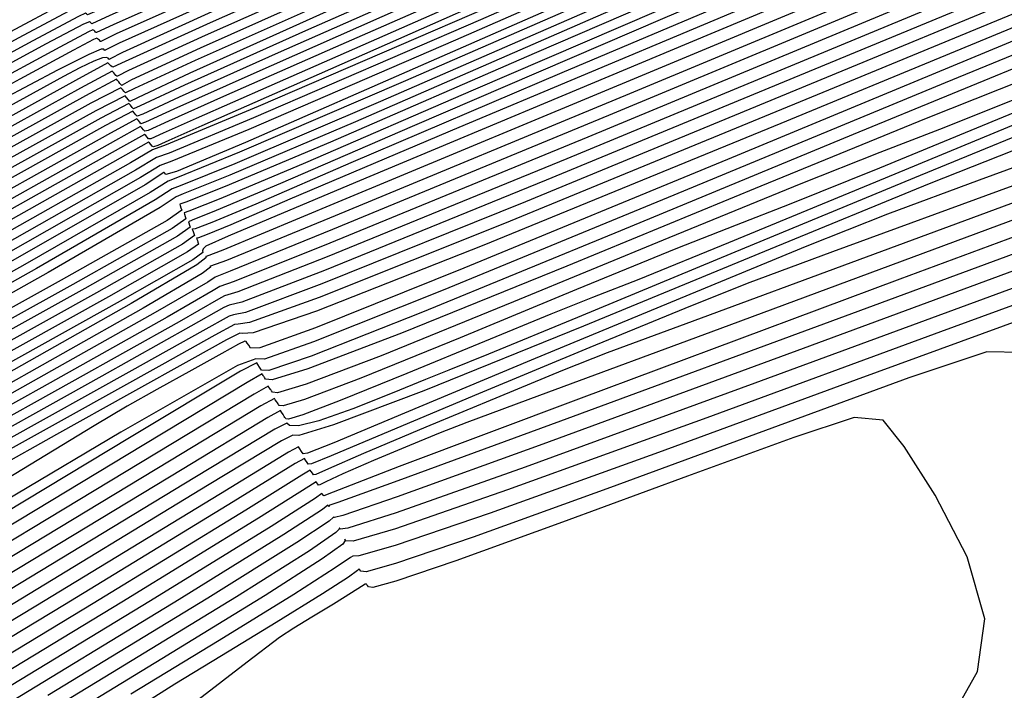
# Model space of a CAD drawing. Extents: x 3249832 to 3255657, y 13789405 to 13793316.
# Tile 403 of 656: x 3254711.84 to 3254715.19, y 13790591.9 to 13790594.18. Entities that reach past the tile are written whole.
import ezdxf

# ---------------------------------------------------------------- set-up
doc = ezdxf.new("R2010")
doc.units = 0
doc.header["$LTSCALE"] = 100
doc.header["$MEASUREMENT"] = 0
doc.linetypes.add('DASHED', pattern=[0.75, 0.5, -0.25])
for name, color, linetype in [('GRATIO_CON', 10, 'CONTINUOUS'), ('GRATIO_ICON', 7, 'CONTINUOUS'), ('PLAN', 7, 'CONTINUOUS'), ('TARGETS_EAST', 7, 'CONTINUOUS')]:
    doc.layers.add(name, color=color, linetype=linetype)

# ---------------------------------------------------------------- blocks, each defined once
blk = doc.blocks.new('Gratio_032316_contours')
at = {"layer": 'GRATIO_CON', "color": 1, "linetype": 'Continuous', "flags": 128}
for points in [[(3254727.6266, 13790601.0515), (3254725.2025, 13790599.99), (3254722.4739, 13790598.7911), (3254719.3589, 13790597.4252), (3254716.312, 13790596.091), (3254713.9215, 13790595.0442), (3254712.6087, 13790594.4678), (3254712.1253, 13790594.2544), (3254712.0561, 13790594.2234), (3254712.0547, 13790594.2244), (3254712.0525, 13790594.2265), (3254712.0498, 13790594.2283), (3254712.0498, 13790594.2283), (3254712.0212, 13790594.2151), (3254711.8372, 13790594.1165), (3254711.3423, 13790593.8485), (3254710.4587, 13790593.3689), (3254709.4204, 13790592.8038), (3254708.5389, 13790592.3212), (3254707.9411, 13790591.9884), (3254707.0145, 13790591.4702), (3254704.9622, 13790590.3305), (3254701.3338, 13790588.3229)], [(3254729.3892, 13790601.7773), (3254727.0398, 13790600.7603), (3254724.6281, 13790599.7042), (3254721.9633, 13790598.5332), (3254718.9765, 13790597.2233), (3254716.0854, 13790595.9571), (3254713.829, 13790594.9687), (3254712.5914, 13790594.4249), (3254712.1358, 13790594.2232), (3254712.0705, 13790594.1939), (3254712.0691, 13790594.1951), (3254712.0666, 13790594.1975), (3254712.0638, 13790594.1998), (3254712.0392, 13790594.189), (3254711.8839, 13790594.1061), (3254711.4669, 13790593.8804), (3254711.4669, 13790593.8804), (3254710.7228, 13790593.4765), (3254709.8485, 13790593.0007), (3254709.1062, 13790592.5943), (3254708.5851, 13790592.3043), (3254707.681, 13790591.7995), (3254705.6162, 13790590.6541), (3254701.9588, 13790588.6311)], [(3254728.8165, 13790601.4922), (3254726.4531, 13790600.4692), (3254724.0536, 13790599.4184), (3254721.4526, 13790598.2752), (3254718.5941, 13790597.0214), (3254715.8588, 13790595.8233), (3254713.7365, 13790594.8933), (3254712.574, 13790594.382), (3254712.1462, 13790594.1921), (3254712.0848, 13790594.1643), (3254712.0829, 13790594.1657), (3254712.08, 13790594.1684), (3254712.0769, 13790594.1711), (3254712.0564, 13790594.1627), (3254711.9301, 13790594.0955), (3254711.5913, 13790593.9122), (3254711.5913, 13790593.9122), (3254710.9868, 13790593.5841), (3254710.2765, 13790593.1975), (3254709.6735, 13790592.8674), (3254709.2292, 13790592.6203), (3254708.3474, 13790592.1289), (3254706.2703, 13790590.9778), (3254702.5839, 13790588.9394)], [(3254725.8664, 13790600.178), (3254723.4791, 13790599.1326), (3254720.9419, 13790598.0173), (3254718.2117, 13790596.8195), (3254715.6322, 13790595.6894), (3254713.644, 13790594.8178), (3254712.5568, 13790594.339), (3254712.157, 13790594.1606), (3254712.1002, 13790594.1338), (3254712.0995, 13790594.134), (3254712.0977, 13790594.1359), (3254712.0955, 13790594.1384), (3254712.0932, 13790594.1407), (3254712.0909, 13790594.1426), (3254712.0888, 13790594.1438), (3254712.0733, 13790594.1369), (3254711.9763, 13790594.085), (3254711.7157, 13790593.944)], [(3254724.693, 13790599.5957), (3254722.3301, 13790598.5609), (3254719.9206, 13790597.5014), (3254717.4469, 13790596.4157), (3254715.179, 13790595.4217), (3254713.459, 13790594.667), (3254712.5222, 13790594.2531), (3254712.1781, 13790594.0981), (3254712.1297, 13790594.0737), (3254712.1295, 13790594.0732), (3254712.128, 13790594.0747), (3254712.1254, 13790594.0773), (3254712.1165, 13790594.0775), (3254712.0747, 13790594.0599), (3254711.968, 13790594.006), (3254711.7806, 13790593.9065), (3254711.5615, 13790593.7882), (3254711.3758, 13790593.6868), (3254711.3758, 13790593.6868), (3254711.1614, 13790593.568), (3254710.3466, 13790593.1169), (3254708.2325, 13790591.9486), (3254704.459, 13790589.8642), (3254700.0222, 13790587.4082)], [(3254726.5259, 13790600.3518), (3254724.1062, 13790599.3046), (3254721.7556, 13790598.2751), (3254719.4099, 13790597.2434), (3254717.0644, 13790596.2138), (3254714.9524, 13790595.2878), (3254713.3665, 13790594.5915), (3254712.5049, 13790594.2102), (3254712.1887, 13790594.0668), (3254712.1445, 13790594.0437), (3254712.1445, 13790594.0428), (3254712.1431, 13790594.044), (3254712.1402, 13790594.0467), (3254712.1348, 13790594.0496), (3254712.121, 13790594.0481), (3254712.0917, 13790594.0371), (3254712.0917, 13790594.0371), (3254712.0437, 13790594.0138), (3254711.9888, 13790593.9849), (3254711.9428, 13790593.9599), (3254711.8053, 13790593.8839)], [(3254728.4581, 13790601.1322), (3254725.9533, 13790600.0668), (3254723.5195, 13790599.0134), (3254721.1811, 13790597.9893), (3254718.8992, 13790596.9855), (3254716.682, 13790596.0119), (3254714.7258, 13790595.154), (3254713.274, 13790594.5161), (3254712.4875, 13790594.1673), (3254712.1986, 13790594.0362), (3254712.1568, 13790594.0159), (3254712.154, 13790594.0172), (3254712.1496, 13790594.0208), (3254712.1454, 13790594.025), (3254712.1454, 13790594.025), (3254712.1424, 13790594.0282), (3254712.1406, 13790594.0302), (3254712.1397, 13790594.0313), (3254712.0294, 13790593.9709), (3254711.2596, 13790593.5459), (3254709.1704, 13790592.3925), (3254705.4322, 13790590.3282), (3254701.0369, 13790587.8958)], [(3254727.9043, 13790600.8552), (3254725.3806, 13790599.7817), (3254722.9328, 13790598.7223), (3254720.6067, 13790597.7035), (3254718.3886, 13790596.7275), (3254716.2996, 13790595.81), (3254714.4992, 13790595.0201), (3254713.1815, 13790594.4407), (3254712.4703, 13790594.1244), (3254712.2093, 13790594.0047), (3254712.1722, 13790593.9853), (3254712.1704, 13790593.9856), (3254712.1669, 13790593.9885), (3254712.1629, 13790593.9927), (3254712.1629, 13790593.9927), (3254712.1592, 13790593.9971), (3254712.1562, 13790594.0008), (3254712.1542, 13790594.0033), (3254712.0466, 13790593.9452), (3254711.2994, 13790593.5325), (3254709.272, 13790592.4126), (3254705.6441, 13790590.4089), (3254701.3784, 13790588.0481)], [(3254729.1474, 13790601.2807), (3254726.7967, 13790600.3012), (3254724.2353, 13790599.2115), (3254721.7594, 13790598.14), (3254719.4577, 13790597.1319), (3254717.3672, 13790596.2116), (3254715.5348, 13790595.4061), (3254714.0461, 13790594.7524), (3254712.9965, 13790594.2898), (3254712.4356, 13790594.0386), (3254712.2297, 13790593.9434), (3254712.1993, 13790593.9293), (3254712.195, 13790593.9336), (3254712.1891, 13790593.9407), (3254712.1839, 13790593.9467), (3254712.1839, 13790593.9467), (3254712.0812, 13790593.8936), (3254711.3791, 13790593.5056), (3254709.4751, 13790592.4528), (3254706.0678, 13790590.5702), (3254702.0613, 13790588.3526)], [(3254728.6107, 13790601.0112), (3254726.2429, 13790600.0242), (3254723.6627, 13790598.9264), (3254721.1727, 13790597.8488), (3254718.8832, 13790596.846), (3254716.8566, 13790595.9536), (3254715.1524, 13790595.2042), (3254713.8195, 13790594.6186), (3254712.9039, 13790594.2144), (3254712.4183, 13790593.9958), (3254712.2402, 13790593.9124), (3254712.2137, 13790593.9002), (3254712.2092, 13790593.9051), (3254712.203, 13790593.913), (3254712.1976, 13790593.9195), (3254712.1976, 13790593.9195), (3254712.0982, 13790593.8681), (3254711.4189, 13790593.4922), (3254709.5766, 13790592.4729), (3254706.2796, 13790590.6509), (3254702.4028, 13790588.5048)], [(3254728.0741, 13790600.7417), (3254725.689, 13790599.7472), (3254723.09, 13790598.6413), (3254720.5859, 13790597.5577), (3254718.3087, 13790596.5602), (3254716.3459, 13790595.6957), (3254714.7699, 13790595.0024), (3254713.5927, 13790594.485), (3254712.811, 13790594.1398), (3254712.4001, 13790593.9549), (3254712.2492, 13790593.8846), (3254712.2264, 13790593.8747), (3254712.222, 13790593.8798), (3254712.216, 13790593.8873), (3254712.2109, 13790593.8932), (3254712.2109, 13790593.8932), (3254712.115, 13790593.8429), (3254711.4587, 13790593.4788), (3254709.6782, 13790592.493), (3254706.4915, 13790590.7315), (3254702.7443, 13790588.6571)], [(3254727.5374, 13790600.4722), (3254725.1352, 13790599.4702), (3254722.5174, 13790598.3563), (3254719.9992, 13790597.2665), (3254717.7342, 13790596.2744), (3254715.8352, 13790595.4377), (3254714.3875, 13790594.8005), (3254713.366, 13790594.3514), (3254712.7181, 13790594.0653), (3254712.3818, 13790593.9141), (3254712.2583, 13790593.8567), (3254712.2392, 13790593.8493), (3254712.2347, 13790593.8544), (3254712.2289, 13790593.8616), (3254712.2242, 13790593.8669), (3254712.2242, 13790593.8669), (3254712.1318, 13790593.8176), (3254711.4985, 13790593.4654), (3254709.7798, 13790592.5131), (3254706.7034, 13790590.8122), (3254703.0858, 13790588.8094)], [(3254728.3201, 13790600.6841), (3254726.4641, 13790599.9332), (3254724.0276, 13790598.9161), (3254721.3721, 13790597.7861), (3254718.8258, 13790596.6842), (3254716.5852, 13790595.7028), (3254714.8139, 13790594.9218), (3254713.6227, 13790594.3967), (3254712.9126, 13790594.0842), (3254712.5323, 13790593.9163), (3254712.3454, 13790593.8323), (3254712.2764, 13790593.801), (3254712.2646, 13790593.7983), (3254712.2603, 13790593.8037), (3254712.2549, 13790593.8102), (3254712.2508, 13790593.8143), (3254712.2508, 13790593.8143), (3254712.1655, 13790593.7672), (3254711.5781, 13790593.4387), (3254709.9829, 13790592.5533), (3254707.1271, 13790590.9735), (3254703.7687, 13790589.1139)], [(3254727.7962, 13790600.4207), (3254725.9274, 13790599.6638), (3254723.4738, 13790598.6391), (3254720.7994, 13790597.501), (3254718.2391, 13790596.3931), (3254716.0108, 13790595.417), (3254714.3032, 13790594.6639), (3254713.2402, 13790594.1949), (3254712.6859, 13790593.9506), (3254712.4394, 13790593.8418), (3254712.3272, 13790593.7915), (3254712.2854, 13790593.7731), (3254712.2774, 13790593.7728), (3254712.273, 13790593.7783), (3254712.2679, 13790593.7845), (3254712.2641, 13790593.788), (3254712.2641, 13790593.788), (3254712.1824, 13790593.742), (3254711.6179, 13790593.4253), (3254710.0844, 13790592.5734), (3254707.339, 13790591.0542), (3254704.1102, 13790589.2662)], [(3254727.2723, 13790600.1574), (3254725.3908, 13790599.3943), (3254722.92, 13790598.3621), (3254720.2268, 13790597.2159), (3254717.6524, 13790596.1019), (3254715.4363, 13790595.1312), (3254713.7925, 13790594.4059), (3254712.8578, 13790593.993), (3254712.4592, 13790593.817), (3254712.3465, 13790593.7673), (3254712.309, 13790593.7506), (3254712.2944, 13790593.7453), (3254712.2901, 13790593.7474), (3254712.2858, 13790593.753), (3254712.2809, 13790593.7588), (3254712.2774, 13790593.7617), (3254712.2774, 13790593.7617), (3254712.1992, 13790593.7168), (3254711.6576, 13790593.4119), (3254710.186, 13790592.5935), (3254707.5508, 13790591.1348), (3254704.4517, 13790589.4184), (3254701.8214, 13790587.9539)], [(3254727.8072, 13790600.2934), (3254726.7484, 13790599.8941), (3254724.8561, 13790599.1257), (3254722.3819, 13790598.0921), (3254719.7073, 13790596.9544), (3254717.1838, 13790595.8632), (3254715.044, 13790594.9278), (3254713.4912, 13790594.2469), (3254712.6507, 13790593.8829), (3254712.338, 13790593.7523), (3254712.2908, 13790593.7353), (3254712.2908, 13790593.7353), (3254712.2161, 13790593.6915), (3254711.6974, 13790593.3986), (3254710.2876, 13790592.6136), (3254707.7627, 13790591.2155), (3254704.7932, 13790589.5707), (3254702.2728, 13790588.1673)], [(3254727.2696, 13790599.9349), (3254726.7726, 13790599.7752), (3254725.7006, 13790599.3675), (3254723.7906, 13790598.5902), (3254721.3374, 13790597.5659), (3254718.7749, 13790596.4783), (3254716.4834, 13790595.4901), (3254714.6282, 13790594.6806), (3254713.3211, 13790594.1082), (3254712.6186, 13790593.805), (3254712.357, 13790593.6966), (3254712.3175, 13790593.6822), (3254712.3175, 13790593.6822), (3254712.2498, 13790593.6409), (3254711.777, 13790593.3718), (3254710.4907, 13790592.6538), (3254708.1864, 13790591.3768), (3254705.4761, 13790589.8752), (3254703.1757, 13790588.5943)], [(3254727.0807, 13790599.7752), (3254726.7549, 13790599.6786), (3254726.2553, 13790599.5161), (3254725.1767, 13790599.1041), (3254723.2579, 13790598.3224), (3254720.8151, 13790597.3029), (3254718.3087, 13790596.2403), (3254716.1333, 13790595.3034), (3254714.4209, 13790594.5562), (3254713.238, 13790594.0364), (3254712.6066, 13790593.7608), (3254712.3723, 13790593.6619), (3254712.3364, 13790593.6517), (3254712.3332, 13790593.6561), (3254712.3307, 13790593.6587), (3254712.3297, 13790593.6577), (3254712.3297, 13790593.6577), (3254712.2663, 13790593.6163), (3254711.8167, 13790593.3585), (3254710.5922, 13790592.6739), (3254708.3983, 13790591.4575), (3254705.8176, 13790590.0275), (3254703.6272, 13790588.8077)], [(3254727.5778, 13790599.9064), (3254727.0341, 13790599.6935), (3254726.5674, 13790599.5209), (3254726.2401, 13790599.4223), (3254725.738, 13790599.257), (3254724.6527, 13790598.8408), (3254722.7252, 13790598.0547), (3254720.2928, 13790597.0398), (3254717.8425, 13790596.0023), (3254715.783, 13790595.117), (3254714.2124, 13790594.4333), (3254713.151, 13790593.9696), (3254712.5865, 13790593.7271), (3254712.376, 13790593.6409), (3254712.3443, 13790593.6291), (3254712.3443, 13790593.6291), (3254712.2835, 13790593.5903), (3254711.8566, 13790593.345), (3254710.6938, 13790592.694), (3254708.6101, 13790591.5381), (3254706.1591, 13790590.1797), (3254704.0786, 13790589.0212)], [(3254727.5381, 13790599.8339), (3254727.0707, 13790599.656), (3254726.5235, 13790599.4412), (3254726.0541, 13790599.2667), (3254725.7253, 13790599.166), (3254725.2207, 13790598.9979), (3254724.1288, 13790598.5775), (3254722.1925, 13790597.787), (3254719.7706, 13790596.7767), (3254717.3762, 13790595.7642), (3254715.4328, 13790594.9304), (3254714.0045, 13790594.3097), (3254713.066, 13790593.9002), (3254712.5704, 13790593.6882), (3254712.3855, 13790593.613), (3254712.3576, 13790593.6025), (3254712.3576, 13790593.6025), (3254712.3004, 13790593.565), (3254711.8964, 13790593.3317), (3254710.7953, 13790592.7141), (3254708.822, 13790591.6188), (3254706.5006, 13790590.332), (3254704.5301, 13790589.2347), (3254703.4347, 13790588.6126)], [(3254723.081, 13790598.0508), (3254721.127, 13790597.2515), (3254718.726, 13790596.2506), (3254716.4438, 13790595.2882), (3254714.7324, 13790594.5572), (3254713.5887, 13790594.0625), (3254712.8959, 13790593.7616), (3254712.5383, 13790593.6104), (3254712.4044, 13790593.5578), (3254712.384, 13790593.551), (3254712.384, 13790593.551), (3254712.3849, 13790593.5465), (3254712.3876, 13790593.5383), (3254712.3905, 13790593.5298), (3254712.3409, 13790593.495), (3254711.9807, 13790593.2917), (3254711.0007, 13790592.7482)], [(3254722.5571, 13790597.7875), (3254720.5943, 13790596.9837), (3254718.2038, 13790595.9875), (3254715.9776, 13790595.0502), (3254714.3822, 13790594.3706), (3254713.3809, 13790593.9386), (3254712.8112, 13790593.6914), (3254712.5229, 13790593.5695), (3254712.415, 13790593.527), (3254712.3986, 13790593.5211), (3254712.3996, 13790593.5167), (3254712.4021, 13790593.5091), (3254712.4048, 13790593.5011), (3254712.4048, 13790593.5011), (3254712.3583, 13790593.4683), (3254712.0208, 13790593.2775), (3254711.1023, 13790592.768)], [(3254722.0332, 13790597.5242), (3254720.0616, 13790596.716), (3254717.6815, 13790595.7244), (3254715.5114, 13790594.8121), (3254714.032, 13790594.184), (3254713.1731, 13790593.8147), (3254712.7265, 13790593.6211), (3254712.5076, 13790593.5286), (3254712.4256, 13790593.4961), (3254712.4132, 13790593.491), (3254712.4143, 13790593.4867), (3254712.4166, 13790593.4797), (3254712.419, 13790593.4723), (3254712.419, 13790593.4723), (3254712.3757, 13790593.4417), (3254712.0608, 13790593.2634), (3254711.204, 13790592.7878)], [(3254722.6342, 13790597.7024), (3254721.5093, 13790597.2609), (3254719.5289, 13790596.4483), (3254717.1592, 13790595.4614), (3254715.0452, 13790594.5741), (3254713.6819, 13790593.9974), (3254712.9654, 13790593.6909), (3254712.642, 13790593.551), (3254712.4926, 13790593.488), (3254712.4364, 13790593.4667), (3254712.4271, 13790593.4656), (3254712.4261, 13790593.4667), (3254712.426, 13790593.466), (3254712.4268, 13790593.4629), (3254712.4287, 13790593.4573), (3254712.431, 13790593.4503), (3254712.4333, 13790593.4435), (3254712.4333, 13790593.4435), (3254712.3931, 13790593.415), (3254712.1009, 13790593.2493), (3254711.3057, 13790592.8075)], [(3254722.122, 13790597.3717), (3254721.5996, 13790597.1842), (3254720.4615, 13790596.7342), (3254718.4634, 13790595.9128), (3254716.1145, 13790594.9352), (3254714.1123, 13790594.0981), (3254712.9806, 13790593.6242), (3254712.5486, 13790593.4422), (3254712.4719, 13790593.4073), (3254712.4627, 13790593.3986), (3254712.4607, 13790593.3917), (3254712.4619, 13790593.386), (3254712.4619, 13790593.386), (3254712.4279, 13790593.3616), (3254712.181, 13790593.221), (3254711.509, 13790592.8471)], [(3254722.4392, 13790597.4231), (3254721.9479, 13790597.2327), (3254721.6104, 13790597.1167), (3254721.1072, 13790596.9355), (3254720.0215, 13790596.506), (3254718.1173, 13790595.7231), (3254715.8817, 13790594.7929), (3254713.9827, 13790593.9998), (3254712.9212, 13790593.5569), (3254712.5296, 13790593.3945), (3254712.4729, 13790593.3721), (3254712.4722, 13790593.3724), (3254712.472, 13790593.3712), (3254712.4727, 13790593.3678), (3254712.4421, 13790593.344), (3254712.219, 13790593.2127), (3254711.6098, 13790592.8695)], [(3254722.5068, 13790597.403), (3254721.9287, 13790597.1709), (3254721.4346, 13790596.9785), (3254721.0993, 13790596.8619), (3254720.6192, 13790596.6887), (3254719.5964, 13790596.284), (3254717.8041, 13790595.5472), (3254715.6997, 13790594.672), (3254713.9119, 13790593.9261), (3254712.9121, 13790593.5106), (3254712.5426, 13790593.3593), (3254712.4885, 13790593.3395), (3254712.4875, 13790593.3405), (3254712.4872, 13790593.3397), (3254712.4877, 13790593.3367), (3254712.4602, 13790593.3153), (3254712.2595, 13790593.1972), (3254711.7116, 13790592.8887)], [(3254727.3499, 13790599.0422), (3254726.7919, 13790598.8668), (3254725.8116, 13790598.5182), (3254724.6621, 13790598.1005), (3254723.6836, 13790597.7483), (3254723.1173, 13790597.5558), (3254722.8065, 13790597.4577), (3254722.4956, 13790597.3483), (3254721.9997, 13790597.1527), (3254721.4181, 13790596.9186), (3254720.9213, 13790596.7243), (3254720.5882, 13790596.6071), (3254720.1312, 13790596.4418), (3254719.1713, 13790596.0621), (3254717.4909, 13790595.3712), (3254715.5177, 13790594.551), (3254713.841, 13790593.8524), (3254712.9027, 13790593.464), (3254712.5553, 13790593.3227), (3254712.5045, 13790593.3028), (3254712.4788, 13790593.2858), (3254712.3001, 13790593.1817), (3254711.8135, 13790592.9079)], [(3254722.1147, 13790597.0652), (3254721.8011, 13790596.9637), (3254721.4871, 13790596.8511), (3254720.9854, 13790596.652), (3254720.397, 13790596.4141), (3254719.8948, 13790596.2158), (3254719.566, 13790596.0976), (3254719.1551, 13790595.9481), (3254718.321, 13790595.6181), (3254716.8644, 13790595.0194), (3254715.1539, 13790594.309), (3254713.6997, 13790593.7052), (3254712.8847, 13790593.3715), (3254712.5816, 13790593.2526), (3254712.5358, 13790593.2387), (3254712.5153, 13790593.2279), (3254712.3812, 13790593.1508), (3254712.0173, 13790592.9462), (3254712.0173, 13790592.9462), (3254711.3653, 13790592.584)], [(3254722.1892, 13790597.0186), (3254721.6134, 13790596.8199), (3254721.2983, 13790596.7167), (3254720.9828, 13790596.6026), (3254720.4783, 13790596.4017), (3254719.8865, 13790596.1618), (3254719.3815, 13790595.9615), (3254719.0549, 13790595.8428), (3254718.6671, 13790595.7013), (3254717.8959, 13790595.3961), (3254716.5512, 13790594.8435), (3254714.972, 13790594.1881), (3254713.629, 13790593.6316), (3254712.8756, 13790593.3253), (3254712.5947, 13790593.2176), (3254712.5512, 13790593.2066), (3254712.5335, 13790593.1989), (3254712.4217, 13790593.1354), (3254712.1191, 13790592.9654), (3254712.1191, 13790592.9654), (3254711.5773, 13790592.6644)], [(3254722.6931, 13790597.1386), (3254721.691, 13790596.7754), (3254721.1121, 13790596.5745), (3254720.7956, 13790596.4697), (3254720.4786, 13790596.354), (3254719.9712, 13790596.1514), (3254719.376, 13790595.9096), (3254718.8682, 13790595.7073), (3254718.5438, 13790595.588), (3254718.179, 13790595.4544), (3254717.4707, 13790595.1741), (3254716.238, 13790594.6676), (3254714.79, 13790594.0671), (3254713.5582, 13790593.558), (3254712.8665, 13790593.2791), (3254712.6075, 13790593.1826), (3254712.5665, 13790593.1747), (3254712.5515, 13790593.17), (3254712.462, 13790593.12), (3254712.2209, 13790592.9847), (3254712.2209, 13790592.9847), (3254711.7893, 13790592.7447)], [(3254722.2009, 13790596.8981), (3254721.1929, 13790596.5321), (3254720.6108, 13790596.3292), (3254720.2929, 13790596.2227), (3254719.9743, 13790596.1054), (3254719.4641, 13790595.901), (3254718.8654, 13790595.6573), (3254718.355, 13790595.453), (3254718.0327, 13790595.3332), (3254717.691, 13790595.2076), (3254717.0456, 13790594.9521), (3254715.9248, 13790594.4916), (3254714.6081, 13790593.9461), (3254713.4875, 13790593.4844), (3254712.8573, 13790593.2329), (3254712.6204, 13790593.1477), (3254712.5818, 13790593.1427), (3254712.5694, 13790593.1412), (3254712.5024, 13790593.1046), (3254712.3227, 13790593.0039), (3254712.3227, 13790593.0039), (3254712.0012, 13790592.8252), (3254711.6231, 13790592.615)], [(3254715.2985, 13790594.1396), (3254714.245, 13790593.7029), (3254713.3489, 13790593.3328), (3254712.8455, 13790593.1305), (3254712.6562, 13790593.0624), (3254712.6241, 13790593.0611), (3254712.6183, 13790593.0705), (3254712.6132, 13790593.0784), (3254712.6094, 13790593.084), (3254712.6045, 13790593.085), (3254712.583, 13790593.074), (3254712.5263, 13790593.0423), (3254712.5263, 13790593.0423), (3254712.425, 13790592.986), (3254712.3059, 13790592.9198), (3254712.2049, 13790592.8631), (3254712.0933, 13790592.7968), (3254711.6834, 13790592.5486)], [(3254722.9578, 13790596.9885), (3254721.9302, 13790596.6182), (3254720.7242, 13790596.1766), (3254719.6984, 13790595.8024), (3254719.107, 13790595.5932), (3254718.7847, 13790595.4817), (3254718.4616, 13790595.3597), (3254717.9428, 13790595.15), (3254717.3338, 13790594.9005), (3254716.8151, 13790594.6903), (3254716.4994, 13790594.5688), (3254716.2269, 13790594.467), (3254715.7702, 13790594.2861), (3254714.9853, 13790593.9637), (3254714.0633, 13790593.5816), (3254713.2788, 13790593.2582), (3254712.8378, 13790593.082), (3254712.6714, 13790593.0238), (3254712.6422, 13790593.0246), (3254712.5799, 13790593.0014), (3254712.1833, 13790592.7752), (3254711.1187, 13790592.143)], [(3254718.6057, 13790595.3479), (3254718.282, 13790595.2347), (3254717.9573, 13790595.1112), (3254717.4357, 13790594.8997), (3254716.8232, 13790594.6483), (3254716.3019, 13790594.4361), (3254715.9883, 13790594.314), (3254715.7389, 13790594.2202), (3254715.3451, 13790594.0642), (3254714.6721, 13790593.7877), (3254713.8815, 13790593.4604), (3254713.2087, 13790593.1836), (3254712.8301, 13790593.0336), (3254712.6868, 13790592.9848), (3254712.6611, 13790592.9866), (3254712.6549, 13790592.9965), (3254712.6493, 13790593.0051), (3254712.6452, 13790593.0112), (3254712.6452, 13790593.0112), (3254712.59, 13790592.9824), (3254712.2187, 13790592.7596), (3254711.2126, 13790592.1527)], [(3254715.2508, 13790593.9733), (3254714.9199, 13790593.8422), (3254714.3589, 13790593.6118), (3254713.6993, 13790593.3398), (3254713.137, 13790593.1114), (3254712.819, 13790592.9902), (3254712.6973, 13790592.9533), (3254712.6752, 13790592.956), (3254712.6752, 13790592.956), (3254712.6718, 13790592.9613), (3254712.6701, 13790592.9637), (3254712.6687, 13790592.9654), (3254712.6669, 13790592.9681), (3254712.665, 13790592.9711), (3254712.6635, 13790592.9734), (3254712.6127, 13790592.9439), (3254712.2619, 13790592.732), (3254711.31, 13790592.1572)], [(3254715.2916, 13790593.8915), (3254714.762, 13790593.6733), (3254714.455, 13790593.5497), (3254714.2748, 13790593.4796), (3254714.0697, 13790593.3982), (3254713.7326, 13790593.2598), (3254713.3364, 13790593.0964), (3254712.9987, 13790592.9592), (3254712.8078, 13790592.8865), (3254712.735, 13790592.8644), (3254712.7218, 13790592.866), (3254712.7196, 13790592.8693), (3254712.7178, 13790592.8715), (3254712.7155, 13790592.8745), (3254712.7155, 13790592.8745), (3254712.712, 13790592.8797), (3254712.7082, 13790592.8856), (3254712.7052, 13790592.8901), (3254712.6595, 13790592.8648), (3254712.3485, 13790592.6765), (3254711.5047, 13790592.1661)], [(3254715.4072, 13790593.8984), (3254714.7811, 13790593.6392), (3254714.2487, 13790593.4191), (3254713.9438, 13790593.2949), (3254713.7868, 13790593.2328), (3254713.6445, 13790593.1762), (3254713.4194, 13790593.0838), (3254713.1549, 13790592.9747), (3254712.9293, 13790592.8831), (3254712.8019, 13790592.8345), (3254712.7532, 13790592.8198), (3254712.7444, 13790592.8208), (3254712.7429, 13790592.8231), (3254712.7413, 13790592.8252), (3254712.7388, 13790592.8289), (3254712.7388, 13790592.8289), (3254712.7346, 13790592.8355), (3254712.7298, 13790592.8429), (3254712.7261, 13790592.8485), (3254712.6829, 13790592.8252), (3254712.3918, 13790592.6488), (3254711.6021, 13790592.1706)], [(3254719.0191, 13790595.1932), (3254717.7707, 13790594.7336), (3254716.7095, 13790594.343), (3254716.0993, 13790594.1212), (3254715.7683, 13790593.9998), (3254715.4361, 13790593.8683), (3254714.9001, 13790593.648), (3254714.2705, 13790593.387), (3254713.7355, 13790593.1649), (3254713.4327, 13790593.0401), (3254713.2987, 13790592.9859), (3254713.2194, 13790592.9542), (3254713.1061, 13790592.908), (3254712.9722, 13790592.8548), (3254712.856, 13790592.8132), (3254712.787, 13790592.7967), (3254712.7569, 13790592.7981), (3254712.748, 13790592.8053), (3254712.748, 13790592.8053), (3254712.7066, 13790592.7852), (3254712.4351, 13790592.621), (3254711.6995, 13790592.175)], [(3254718.5339, 13790594.9557), (3254717.2784, 13790594.4931), (3254716.2114, 13790594.0998), (3254715.598, 13790593.8759), (3254715.2654, 13790593.7527), (3254714.931, 13790593.6194), (3254714.3908, 13790593.3972), (3254713.7553, 13790593.1356), (3254713.2132, 13790592.9162), (3254713.2132, 13790592.9162), (3254712.9064, 13790592.7999), (3254712.7889, 13790592.764), (3254712.7679, 13790592.7652), (3254712.7298, 13790592.7461), (3254712.4784, 13790592.5933), (3254711.7969, 13790592.1795)], [(3254718.6444, 13790594.8755), (3254717.5636, 13790594.4807), (3254716.294, 13790594.0122), (3254715.2151, 13790593.6133), (3254714.602, 13790593.3879), (3254714.3125, 13790593.2806), (3254714.0999, 13790593.1962), (3254713.7777, 13790593.0634), (3254713.3992, 13790592.9059), (3254713.0779, 13790592.7711), (3254712.8985, 13790592.695), (3254712.8319, 13790592.6674), (3254712.8204, 13790592.6662), (3254712.8162, 13790592.6726), (3254712.8112, 13790592.6803), (3254712.8075, 13790592.6856), (3254712.8075, 13790592.6856), (3254712.776, 13790592.6681), (3254712.5649, 13790592.5379), (3254711.9917, 13790592.1884), (3254710.9647, 13790591.5666)], [(3254718.7786, 13790594.852), (3254718.1652, 13790594.6407), (3254717.0784, 13790594.2432), (3254715.8017, 13790593.7717), (3254714.7169, 13790593.3701), (3254714.104, 13790593.144), (3254713.8361, 13790593.0446), (3254713.6844, 13790592.9847), (3254713.4711, 13790592.8967), (3254713.2205, 13790592.7921), (3254713.0079, 13790592.7023), (3254712.8895, 13790592.6508), (3254712.8457, 13790592.6315), (3254712.8379, 13790592.6304), (3254712.8344, 13790592.6355), (3254712.8303, 13790592.6417), (3254712.8272, 13790592.6458), (3254712.8272, 13790592.6458), (3254712.799, 13790592.629), (3254712.6082, 13790592.5103), (3254712.0891, 13790592.1929), (3254711.1588, 13790591.6291)], [(3254718.5529, 13790594.6606), (3254718.3024, 13790594.6192), (3254717.6859, 13790594.4059), (3254716.5932, 13790594.0057), (3254715.3095, 13790593.5312), (3254714.2188, 13790593.1268), (3254713.606, 13790592.9), (3254713.3596, 13790592.8086), (3254713.2689, 13790592.7731), (3254713.1644, 13790592.73), (3254713.0418, 13790592.6784), (3254712.938, 13790592.6334), (3254712.8805, 13790592.6066), (3254712.8594, 13790592.5956), (3254712.8554, 13790592.5946), (3254712.8527, 13790592.5983), (3254712.8494, 13790592.6031), (3254712.847, 13790592.606), (3254712.847, 13790592.606), (3254712.8221, 13790592.59), (3254712.6514, 13790592.4826), (3254712.1865, 13790592.1974), (3254711.3528, 13790591.6916)], [(3254716.1159, 13790593.7712), (3254714.8305, 13790593.295), (3254713.7389, 13790592.8879), (3254713.1296, 13790592.6581), (3254712.9055, 13790592.5716), (3254712.873, 13790592.5588), (3254712.871, 13790592.5611), (3254712.8685, 13790592.5646), (3254712.8668, 13790592.5662), (3254712.8668, 13790592.5662), (3254712.8452, 13790592.551), (3254712.6947, 13790592.4549), (3254712.2838, 13790592.2018), (3254711.5469, 13790591.7541)], [(3254715.5425, 13790593.4438), (3254714.5025, 13790593.06), (3254713.618, 13790592.7345), (3254713.1223, 13790592.5552), (3254712.9379, 13790592.4921), (3254712.9099, 13790592.4855), (3254712.9092, 13790592.486), (3254712.9091, 13790592.4853), (3254712.9088, 13790592.4849), (3254712.9078, 13790592.4861), (3254712.9066, 13790592.4873), (3254712.9063, 13790592.4866), (3254712.9063, 13790592.4866), (3254712.8914, 13790592.4729), (3254712.7812, 13790592.3995), (3254712.4786, 13790592.2107), (3254711.935, 13790591.8792)], [(3254715.2558, 13790593.2801), (3254714.3385, 13790592.9423), (3254713.558, 13790592.6566), (3254713.1195, 13790592.501), (3254712.9552, 13790592.4484), (3254712.929, 13790592.4453), (3254712.9274, 13790592.4478), (3254712.9269, 13790592.4481), (3254712.9267, 13790592.448), (3254712.9262, 13790592.4486), (3254712.9257, 13790592.4487), (3254712.9261, 13790592.4468), (3254712.9261, 13790592.4468), (3254712.9145, 13790592.4339), (3254712.8244, 13790592.3719), (3254712.576, 13790592.2152), (3254712.129, 13790591.9417), (3254711.6024, 13790591.6219)], [(3254715.6446, 13790593.3639), (3254714.969, 13790593.1164), (3254714.1746, 13790592.8245), (3254713.4979, 13790592.5788), (3254713.1167, 13790592.4469), (3254712.9725, 13790592.4047), (3254712.9482, 13790592.4052), (3254712.9457, 13790592.4095), (3254712.9448, 13790592.4109), (3254712.9446, 13790592.4111), (3254712.9445, 13790592.4111), (3254712.9448, 13790592.4101), (3254712.9458, 13790592.407), (3254712.9458, 13790592.407), (3254712.9376, 13790592.3949), (3254712.8677, 13790592.3442), (3254712.6734, 13790592.2197), (3254712.323, 13790592.0042), (3254711.9101, 13790591.753)], [(3254715.2531, 13790593.1617), (3254714.6823, 13790592.9527), (3254714.0109, 13790592.7063), (3254713.4385, 13790592.4995), (3254713.1154, 13790592.3894), (3254712.9927, 13790592.3546), (3254712.972, 13790592.3539), (3254712.9636, 13790592.3491), (3254712.9121, 13790592.3135), (3254712.7712, 13790592.2229), (3254712.7712, 13790592.2229), (3254712.5172, 13790592.0663), (3254712.2178, 13790591.8841)], [(3254715.018, 13790591.8242), (3254715.0949, 13790591.9617), (3254715.1193, 13790592.1404), (3254715.0594, 13790592.3517), (3254714.9507, 13790592.561), (3254714.8456, 13790592.727), (3254714.774, 13790592.8161), (3254714.6762, 13790592.8249), (3254714.4703, 13790592.7574), (3254714.109, 13790592.6251), (3254713.684, 13790592.469), (3254713.3219, 13790592.3379), (3254713.1176, 13790592.268), (3254713.0397, 13790592.2466), (3254713.0252, 13790592.2489), (3254713.0215, 13790592.254), (3254713.0186, 13790592.2577), (3254713.0167, 13790592.2597), (3254713.0141, 13790592.2588), (3254713.0014, 13790592.2502), (3254712.9673, 13790592.2283), (3254712.9673, 13790592.2283), (3254712.9057, 13790592.1903), (3254712.8331, 13790592.1461), (3254712.7714, 13790592.1086), (3254712.7231, 13790592.0766), (3254712.6129, 13790591.9931), (3254712.346, 13790591.7875)]]:
    blk.add_lwpolyline(points, dxfattribs=at)
at = {"layer": 'GRATIO_ICON', "color": 7, "linetype": 'Continuous', "flags": 128}
for points in [[(3254728.2133, 13790601.3426), (3254725.777, 13790600.2758), (3254722.9846, 13790599.0491), (3254719.7414, 13790597.6271), (3254716.5386, 13790596.2248), (3254714.014, 13790595.1196), (3254712.626, 13790594.5108), (3254712.1149, 13790594.2855), (3254712.0418, 13790594.2529), (3254712.0407, 13790594.2538), (3254712.0389, 13790594.2555), (3254712.0365, 13790594.2571), (3254712.0038, 13790594.2414), (3254711.7909, 13790594.1271), (3254711.2178, 13790593.8166), (3254711.2178, 13790593.8166), (3254710.1947, 13790593.2613), (3254708.9923, 13790592.6069), (3254707.9716, 13790592.0481), (3254707.297, 13790591.6725), (3254706.3481, 13790591.1409), (3254704.3081, 13790590.0069), (3254700.7088, 13790588.0146)], [(3254725.2797, 13790599.8869), (3254722.9046, 13790598.8467), (3254720.4313, 13790597.7593), (3254717.8293, 13790596.6176), (3254715.4056, 13790595.5555), (3254713.5515, 13790594.7424), (3254712.5395, 13790594.2961), (3254712.1676, 13790594.1294), (3254712.115, 13790594.1037), (3254712.1145, 13790594.1036), (3254712.1128, 13790594.1053), (3254712.1104, 13790594.1079), (3254712.1076, 13790594.1106), (3254712.1046, 13790594.1131), (3254712.1021, 13790594.1149), (3254712.0906, 13790594.1106), (3254712.0225, 13790594.0745), (3254711.8401, 13790593.9758), (3254711.8401, 13790593.9758), (3254711.5149, 13790593.7993)], [(3254727.3505, 13790600.5782), (3254724.808, 13790599.4966), (3254722.3461, 13790598.4311), (3254720.0322, 13790597.4177), (3254717.8779, 13790596.4696), (3254715.9172, 13790595.6081), (3254714.2726, 13790594.8863), (3254713.089, 13790594.3652), (3254712.453, 13790594.0814), (3254712.2201, 13790593.9733), (3254712.1876, 13790593.9548), (3254712.1868, 13790593.954), (3254712.1843, 13790593.9561), (3254712.1805, 13790593.9604), (3254712.1805, 13790593.9604), (3254712.1761, 13790593.966), (3254712.1718, 13790593.9715), (3254712.1687, 13790593.9754), (3254712.0638, 13790593.9195), (3254711.3393, 13790593.519), (3254709.3735, 13790592.4327), (3254705.8559, 13790590.4896), (3254701.7199, 13790588.2003)], [(3254728.844, 13790600.9474), (3254727.0007, 13790600.2027), (3254724.5814, 13790599.1932), (3254721.9447, 13790598.0712), (3254719.4125, 13790596.9754), (3254717.1597, 13790595.9886), (3254715.3246, 13790595.1798), (3254714.0051, 13790594.5986), (3254713.1393, 13790594.2178), (3254712.6252, 13790593.9908), (3254712.3636, 13790593.8732), (3254712.2673, 13790593.8289), (3254712.2519, 13790593.8238), (3254712.2475, 13790593.8291), (3254712.2419, 13790593.8359), (3254712.2375, 13790593.8406), (3254712.2375, 13790593.8406), (3254712.1487, 13790593.7924), (3254711.5383, 13790593.4521), (3254709.8813, 13790592.5332), (3254706.9152, 13790590.8929), (3254703.4273, 13790588.9616)], [(3254727.2899, 13790600.0343), (3254726.2245, 13790599.6308), (3254724.3233, 13790598.8579), (3254721.8597, 13790597.829), (3254719.2411, 13790596.7164), (3254716.8336, 13790595.6767), (3254714.8361, 13790594.8042), (3254713.4062, 13790594.1776), (3254712.6347, 13790593.8439), (3254712.3475, 13790593.7244), (3254712.3042, 13790593.7087), (3254712.3042, 13790593.7087), (3254712.2329, 13790593.6662), (3254711.7372, 13790593.3852), (3254710.3891, 13790592.6337), (3254707.9746, 13790591.2962), (3254705.1346, 13790589.7229), (3254702.7243, 13790588.3808)], [(3254727.0338, 13790599.5854), (3254726.5636, 13790599.4057), (3254726.013, 13790599.189), (3254725.5408, 13790599.0125), (3254725.2106, 13790598.9097), (3254724.7034, 13790598.7388), (3254723.6049, 13790598.3142), (3254721.6597, 13790597.5192), (3254719.2483, 13790596.5137), (3254716.91, 13790595.5262), (3254715.0826, 13790594.7438), (3254713.7966, 13790594.1861), (3254712.981, 13790593.8309), (3254712.5544, 13790593.6492), (3254712.395, 13790593.5852), (3254712.371, 13790593.5759), (3254712.371, 13790593.5759), (3254712.3173, 13790593.5397), (3254711.9362, 13790593.3183), (3254710.8969, 13790592.7342), (3254709.0339, 13790591.6994), (3254706.842, 13790590.4843), (3254704.9815, 13790589.4481), (3254703.9473, 13790588.8608)], [(3254722.1169, 13790597.4433), (3254720.9854, 13790596.9976), (3254718.9961, 13790596.1805), (3254716.6369, 13790595.1983), (3254714.579, 13790594.3361), (3254713.3317, 13790593.8108), (3254712.7576, 13790593.567), (3254712.5573, 13790593.4807), (3254712.4774, 13790593.447), (3254712.4473, 13790593.4356), (3254712.4422, 13790593.435), (3254712.4415, 13790593.4355), (3254712.4414, 13790593.4346), (3254712.442, 13790593.4319), (3254712.4435, 13790593.427), (3254712.4456, 13790593.4209), (3254712.4476, 13790593.4148), (3254712.4476, 13790593.4148), (3254712.4105, 13790593.3883), (3254712.141, 13790593.2351), (3254711.4074, 13790592.8273)], [(3254721.9913, 13790597.0997), (3254721.4925, 13790596.9024), (3254720.9076, 13790596.6664), (3254720.4081, 13790596.47), (3254720.0771, 13790596.3524), (3254719.6431, 13790596.195), (3254718.7461, 13790595.8401), (3254717.1777, 13790595.1953), (3254715.3358, 13790594.43), (3254713.7704, 13790593.7788), (3254712.8937, 13790593.4177), (3254712.5685, 13790593.2876), (3254712.5201, 13790593.2707), (3254712.4971, 13790593.2568), (3254712.3407, 13790593.1663), (3254711.9154, 13790592.927), (3254711.9154, 13790592.927), (3254711.1534, 13790592.5036)], [(3254718.957, 13790595.6507), (3254718.3549, 13790595.4051), (3254717.8417, 13790595.1988), (3254717.5216, 13790595.0784), (3254717.203, 13790594.9607), (3254716.6205, 13790594.7301), (3254715.6116, 13790594.3157), (3254714.4261, 13790593.8252), (3254713.4167, 13790593.4109), (3254712.8481, 13790593.1867), (3254712.6333, 13790593.1127), (3254712.5971, 13790593.1107), (3254712.5874, 13790593.1123), (3254712.5428, 13790593.0892), (3254712.4245, 13790593.0231), (3254712.4245, 13790593.0231), (3254712.2131, 13790592.9056), (3254711.9645, 13790592.7674), (3254711.7538, 13790592.649)], [(3254715.2753, 13790593.9276), (3254714.9661, 13790593.8045), (3254714.7628, 13790593.7265), (3254714.4948, 13790593.6202), (3254714.0458, 13790593.4358), (3254713.5179, 13790593.2181), (3254713.0679, 13790593.0353), (3254712.8135, 13790592.9384), (3254712.7163, 13790592.9089), (3254712.6986, 13790592.9111), (3254712.6986, 13790592.9111), (3254712.6958, 13790592.9154), (3254712.694, 13790592.9176), (3254712.6922, 13790592.92), (3254712.6895, 13790592.9239), (3254712.6866, 13790592.9284), (3254712.6843, 13790592.9318), (3254712.6361, 13790592.9044), (3254712.3052, 13790592.7043), (3254711.4074, 13790592.1617)], [(3254719.1237, 13790595.1103), (3254718.0487, 13790594.7182), (3254716.7862, 13790594.2526), (3254715.7132, 13790593.8566), (3254715.1, 13790593.6319), (3254714.7889, 13790593.5167), (3254714.5154, 13790593.4078), (3254714.0844, 13790593.2301), (3254713.578, 13790593.0196), (3254713.1478, 13790592.8399), (3254712.9075, 13790592.7393), (3254712.8181, 13790592.7033), (3254712.8028, 13790592.702), (3254712.7979, 13790592.7098), (3254712.7922, 13790592.7188), (3254712.7877, 13790592.7254), (3254712.7877, 13790592.7254), (3254712.7529, 13790592.7071), (3254712.5216, 13790592.5656), (3254711.8943, 13790592.184), (3254710.7707, 13790591.5041)], [(3254715.8292, 13790593.6075), (3254714.6664, 13790593.1778), (3254713.6781, 13790592.8124), (3254713.1251, 13790592.6094), (3254712.9205, 13790592.5358), (3254712.8908, 13790592.5256), (3254712.8909, 13790592.5243), (3254712.8912, 13790592.5225), (3254712.8909, 13790592.5219), (3254712.8894, 13790592.5236), (3254712.8875, 13790592.526), (3254712.8865, 13790592.5264), (3254712.8865, 13790592.5264), (3254712.8683, 13790592.512), (3254712.7379, 13790592.4272), (3254712.3812, 13790592.2063), (3254711.7409, 13790591.8167)], [(3254715.2459, 13790593.0465), (3254715.1264, 13790593.048), (3254714.8617, 13790592.9596), (3254714.3957, 13790592.7889), (3254713.8475, 13790592.5876), (3254713.3804, 13790592.4185), (3254713.1169, 13790592.3282), (3254713.0167, 13790592.3003), (3254712.9988, 13790592.3023), (3254712.9955, 13790592.3073), (3254712.9934, 13790592.3098), (3254712.9926, 13790592.3098), (3254712.9883, 13790592.3049), (3254712.9567, 13790592.2819), (3254712.8692, 13790592.2256), (3254712.8692, 13790592.2256), (3254712.7115, 13790592.1283), (3254712.5254, 13790592.0151), (3254712.3673, 13790591.9188), (3254712.2654, 13790591.8536)]]:
    blk.add_lwpolyline(points, dxfattribs=at)

msp = doc.modelspace()

# ---------------------------------------------------------------- linework, layer by layer
at = {"layer": 'PLAN', "color": 8, "linetype": 'DASHED'}
msp.add_line((3253458.47, 13793138.83), (3255298.06, 13789404.7), dxfattribs=at)
at = {"layer": 'TARGETS_EAST', "color": 1, "const_width": 2.5}
msp.add_lwpolyline([(3254706.2075, 13790587.8749, 1), (3254723.7075, 13790587.8749, 1)], format="xyb", close=True, dxfattribs=at)

# ---------------------------------------------------------------- block references
at = {"layer": 'TARGETS_EAST'}
msp.add_blockref('Gratio_032316_contours', (0, 0), dxfattribs=at)

doc.saveas('drawing.dxf')
